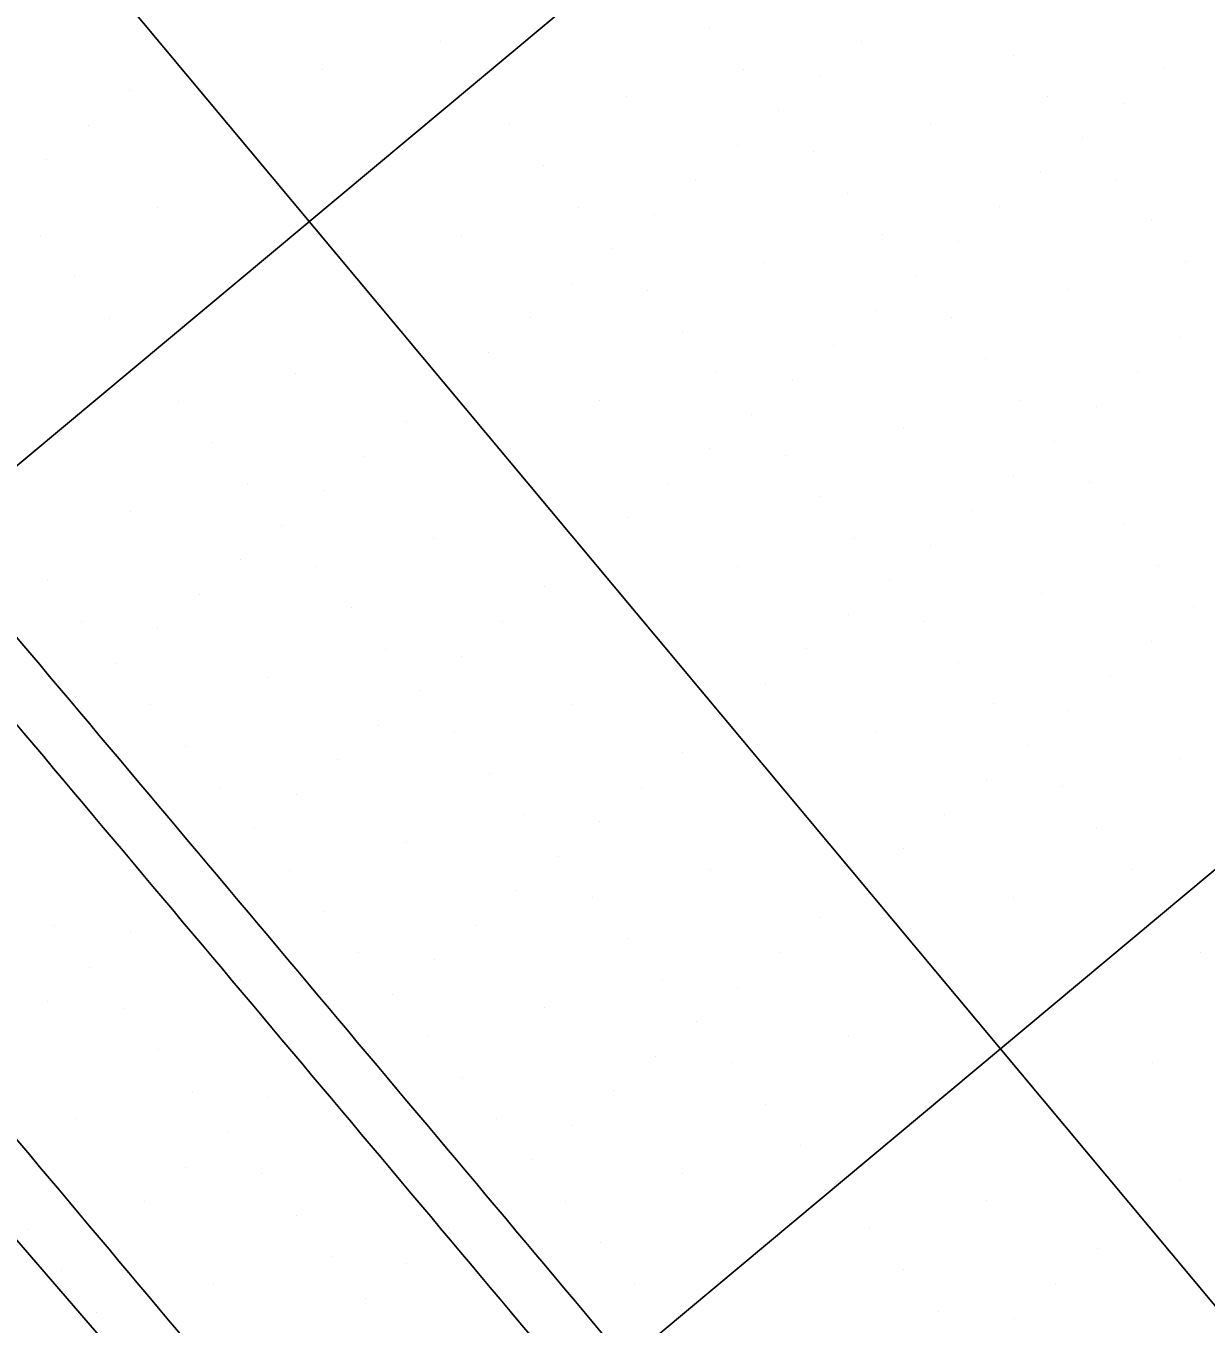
# Model space of a CAD drawing. Extents: x 2042995 to 2043795, y 305365 to 306249.
# Drawn here: x 2043284.24 to 2043306.13, y 305836.06 to 305860.14 of the extents above; entities that cross this region are included whole.
import ezdxf

# ---------------------------------------------------------------- set-up
doc = ezdxf.new("R2010")
doc.units = 0
for name, color, linetype in [('BR_CONCRETE', 7, 'Continuous'), ('BR_EXIST_GROUND_CL', 7, 'Continuous'), ('BR_GRID DOTS', 7, 'Continuous'), ('BR_GRID LINES', 7, 'Continuous'), ('BR_PRESTRESSED BEAM', 7, 'Continuous')]:
    doc.layers.add(name, color=color, linetype=linetype)

msp = doc.modelspace()

# ---------------------------------------------------------------- linework, layer by layer
at = {"layer": 'BR_CONCRETE'}
for points in [[(2043139.109, 306017.548), (2043148.199, 306007.16), (2043160.233, 305993.368), (2043172.245, 305979.557), (2043184.234, 305965.727), (2043196.201, 305951.879), (2043208.145, 305938.012), (2043220.067, 305924.126), (2043231.966, 305910.221), (2043243.843, 305896.297), (2043255.698, 305882.355), (2043267.529, 305868.394), (2043279.339, 305854.414), (2043291.126, 305840.415), (2043302.89, 305826.398), (2043314.632, 305812.361), (2043326.352, 305798.306), (2043338.049, 305784.233), (2043349.724, 305770.14), (2043361.376, 305756.029), (2043373.005, 305741.899), (2043384.613, 305727.75), (2043396.197, 305713.582), (2043407.76, 305699.396), (2043419.299, 305685.191), (2043430.817, 305670.967), (2043442.311, 305656.724), (2043453.784, 305642.463), (2043465.234, 305628.182), (2043476.661, 305613.883), (2043488.066, 305599.566), (2043499.448, 305585.229), (2043510.808, 305570.874), (2043522.146, 305556.5), (2043533.461, 305542.107), (2043544.753, 305527.695), (2043547.219, 305524.543)], [(2043273.14, 305860.139), (2043278.86, 305853.362), (2043290.647, 305839.364), (2043302.411, 305825.346), (2043314.153, 305811.31), (2043325.873, 305797.255), (2043337.57, 305783.181), (2043349.245, 305769.089), (2043360.897, 305754.977), (2043372.526, 305740.847), (2043384.134, 305726.698), (2043395.718, 305712.531), (2043407.281, 305698.344), (2043418.82, 305684.139), (2043425.623, 305675.744)]]:
    msp.add_spline(points, degree=3, dxfattribs=at)
at = {"layer": 'BR_EXIST_GROUND_CL'}
msp.add_lwpolyline([(2043255.733, 305870.455), (2043271.607, 305852.06), (2043272.069, 305851.528), (2043287.883, 305833.202), (2043288.154, 305832.889), (2043288.628, 305832.326), (2043304.346, 305813.856), (2043304.811, 305813.309), (2043304.895, 305813.213), (2043309.929, 305807.442), (2043309.959, 305807.409), (2043309.971, 305807.394), (2043309.925, 305807.313), (2043308.08, 305802.975), (2043311.357, 305794.254)], dxfattribs=at)
at = {"layer": 'BR_GRID DOTS'}
for p, q in [((2043296.92, 305860.107), (2043296.92, 305860.107)), ((2043291.926, 305859.845), (2043291.926, 305859.845)), ((2043299.737, 305859.854), (2043299.737, 305859.854)), ((2043286.933, 305859.584), (2043286.933, 305859.584)), ((2043302.554, 305859.601), (2043302.554, 305859.601)), ((2043289.75, 305859.331), (2043289.75, 305859.331)), ((2043297.561, 305859.339), (2043297.561, 305859.339)), ((2043305.371, 305859.348), (2043305.371, 305859.348)), ((2043298.969, 305859.213), (2043298.969, 305859.213)), ((2043286.166, 305858.943), (2043286.166, 305858.943)), ((2043295.385, 305858.825), (2043295.385, 305858.825)), ((2043303.195, 305858.833), (2043303.195, 305858.833)), ((2043298.202, 305858.572), (2043298.202, 305858.572)), ((2043304.603, 305858.707), (2043304.603, 305858.707)), ((2043285.398, 305858.302), (2043285.398, 305858.302)), ((2043293.209, 305858.31), (2043293.209, 305858.31)), ((2043301.019, 305858.319), (2043301.019, 305858.319)), ((2043303.836, 305858.066), (2043303.836, 305858.066)), ((2043297.434, 305857.931), (2043297.434, 305857.931)), ((2043298.843, 305857.804), (2043298.843, 305857.804)), ((2043284.631, 305857.661), (2043284.631, 305857.661)), ((2043293.85, 305857.543), (2043293.85, 305857.543)), ((2043303.068, 305857.425), (2043303.068, 305857.425)), ((2043296.667, 305857.29), (2043296.667, 305857.29)), ((2043304.477, 305857.298), (2043304.477, 305857.298)), ((2043299.484, 305857.037), (2043299.484, 305857.037)), ((2043286.68, 305856.767), (2043286.68, 305856.767)), ((2043294.491, 305856.775), (2043294.491, 305856.775)), ((2043295.899, 305856.649), (2043295.899, 305856.649)), ((2043302.301, 305856.784), (2043302.301, 305856.784)), ((2043305.118, 305856.531), (2043305.118, 305856.531)), ((2043284.504, 305856.252), (2043284.504, 305856.252)), ((2043292.315, 305856.261), (2043292.315, 305856.261)), ((2043300.125, 305856.269), (2043300.125, 305856.269)), ((2043301.533, 305856.143), (2043301.533, 305856.143)), ((2043295.132, 305856.008), (2043295.132, 305856.008)), ((2043297.949, 305855.755), (2043297.949, 305855.755)), ((2043305.759, 305855.763), (2043305.759, 305855.763)), ((2043285.145, 305855.485), (2043285.145, 305855.485)), ((2043300.766, 305855.502), (2043300.766, 305855.502)), ((2043294.364, 305855.367), (2043294.364, 305855.367)), ((2043295.773, 305855.24), (2043295.773, 305855.24)), ((2043303.583, 305855.249), (2043303.583, 305855.249)), ((2043285.786, 305854.717), (2043285.786, 305854.717)), ((2043293.597, 305854.726), (2043293.597, 305854.726)), ((2043299.998, 305854.861), (2043299.998, 305854.861)), ((2043301.407, 305854.734), (2043301.407, 305854.734)), ((2043296.414, 305854.473), (2043296.414, 305854.473)), ((2043299.231, 305854.22), (2043299.231, 305854.22)), ((2043305.632, 305854.355), (2043305.632, 305854.355)), ((2043292.829, 305854.085), (2043292.829, 305854.085)), ((2043302.048, 305853.967), (2043302.048, 305853.967)), ((2043297.055, 305853.705), (2043297.055, 305853.705)), ((2043304.865, 305853.714), (2043304.865, 305853.714)), ((2043289.244, 305853.697), (2043289.244, 305853.697)), ((2043298.463, 305853.579), (2043298.463, 305853.579)), ((2043292.062, 305853.444), (2043292.062, 305853.444)), ((2043287.068, 305853.182), (2043287.068, 305853.182)), ((2043294.879, 305853.191), (2043294.879, 305853.191)), ((2043302.689, 305853.199), (2043302.689, 305853.199)), ((2043304.097, 305853.073), (2043304.097, 305853.073)), ((2043291.294, 305852.802), (2043291.294, 305852.802)), ((2043297.696, 305852.938), (2043297.696, 305852.938)), ((2043300.513, 305852.685), (2043300.513, 305852.685)), ((2043287.709, 305852.414), (2043287.709, 305852.414)), ((2043296.928, 305852.297), (2043296.928, 305852.297)), ((2043303.33, 305852.432), (2043303.33, 305852.432)), ((2043290.526, 305852.161), (2043290.526, 305852.161)), ((2043298.337, 305852.17), (2043298.337, 305852.17)), ((2043302.562, 305851.791), (2043302.562, 305851.791)), ((2043288.35, 305851.647), (2043288.35, 305851.647)), ((2043296.161, 305851.655), (2043296.161, 305851.655)), ((2043303.971, 305851.664), (2043303.971, 305851.664)), ((2043289.759, 305851.52), (2043289.759, 305851.52)), ((2043298.978, 305851.403), (2043298.978, 305851.403)), ((2043286.174, 305851.132), (2043286.174, 305851.132)), ((2043301.795, 305851.15), (2043301.795, 305851.15)), ((2043288.991, 305850.879), (2043288.991, 305850.879)), ((2043295.393, 305851.014), (2043295.393, 305851.014)), ((2043304.612, 305850.897), (2043304.612, 305850.897)), ((2043291.809, 305850.626), (2043291.809, 305850.626)), ((2043299.619, 305850.635), (2043299.619, 305850.635)), ((2043294.626, 305850.373), (2043294.626, 305850.373)), ((2043301.027, 305850.508), (2043301.027, 305850.508)), ((2043288.224, 305850.238), (2043288.224, 305850.238)), ((2043289.632, 305850.112), (2043289.632, 305850.112)), ((2043297.443, 305850.12), (2043297.443, 305850.12)), ((2043305.253, 305850.129), (2043305.253, 305850.129)), ((2043300.26, 305849.867), (2043300.26, 305849.867)), ((2043284.639, 305849.85), (2043284.639, 305849.85)), ((2043293.858, 305849.732), (2043293.858, 305849.732)), ((2043303.077, 305849.614), (2043303.077, 305849.614)), ((2043287.456, 305849.597), (2043287.456, 305849.597)), ((2043290.274, 305849.344), (2043290.274, 305849.344)), ((2043299.492, 305849.226), (2043299.492, 305849.226)), ((2043305.894, 305849.361), (2043305.894, 305849.361)), ((2043285.28, 305849.083), (2043285.28, 305849.083)), ((2043286.689, 305848.956), (2043286.689, 305848.956)), ((2043293.091, 305849.091), (2043293.091, 305849.091)), ((2043300.901, 305849.1), (2043300.901, 305849.1)), ((2043305.126, 305848.72), (2043305.126, 305848.72)), ((2043290.915, 305848.577), (2043290.915, 305848.577)), ((2043292.323, 305848.45), (2043292.323, 305848.45)), ((2043298.725, 305848.585), (2043298.725, 305848.585)), ((2043285.921, 305848.315), (2043285.921, 305848.315)), ((2043301.542, 305848.332), (2043301.542, 305848.332)), ((2043288.738, 305848.062), (2043288.738, 305848.062)), ((2043297.957, 305847.944), (2043297.957, 305847.944)), ((2043304.359, 305848.079), (2043304.359, 305848.079)), ((2043291.556, 305847.809), (2043291.556, 305847.809)), ((2043285.154, 305847.674), (2043285.154, 305847.674)), ((2043286.562, 305847.548), (2043286.562, 305847.548)), ((2043294.373, 305847.556), (2043294.373, 305847.556)), ((2043302.183, 305847.565), (2043302.183, 305847.565)), ((2043297.19, 305847.303), (2043297.19, 305847.303)), ((2043303.591, 305847.438), (2043303.591, 305847.438)), ((2043284.386, 305847.033), (2043284.386, 305847.033)), ((2043290.788, 305847.168), (2043290.788, 305847.168)), ((2043292.197, 305847.042), (2043292.197, 305847.042)), ((2043300.007, 305847.05), (2043300.007, 305847.05)), ((2043287.203, 305846.78), (2043287.203, 305846.78)), ((2043302.824, 305846.797), (2043302.824, 305846.797)), ((2043290.021, 305846.527), (2043290.021, 305846.527)), ((2043296.422, 305846.662), (2043296.422, 305846.662)), ((2043305.641, 305846.544), (2043305.641, 305846.544)), ((2043292.838, 305846.274), (2043292.838, 305846.274)), ((2043287.844, 305846.013), (2043287.844, 305846.013)), ((2043295.655, 305846.021), (2043295.655, 305846.021)), ((2043302.056, 305846.156), (2043302.056, 305846.156)), ((2043303.465, 305846.03), (2043303.465, 305846.03)), ((2043289.253, 305845.886), (2043289.253, 305845.886)), ((2043285.668, 305845.498), (2043285.668, 305845.498)), ((2043293.479, 305845.507), (2043293.479, 305845.507)), ((2043294.887, 305845.38), (2043294.887, 305845.38)), ((2043301.289, 305845.515), (2043301.289, 305845.515)), ((2043288.485, 305845.245), (2043288.485, 305845.245)), ((2043304.106, 305845.262), (2043304.106, 305845.262)), ((2043291.303, 305844.992), (2043291.303, 305844.992)), ((2043300.521, 305844.874), (2043300.521, 305844.874)), ((2043287.718, 305844.604), (2043287.718, 305844.604)), ((2043294.12, 305844.739), (2043294.12, 305844.739)), ((2043289.127, 305844.478), (2043289.127, 305844.478)), ((2043296.937, 305844.486), (2043296.937, 305844.486)), ((2043304.747, 305844.495), (2043304.747, 305844.495)), ((2043293.352, 305844.098), (2043293.352, 305844.098)), ((2043299.754, 305844.233), (2043299.754, 305844.233)), ((2043286.95, 305843.963), (2043286.95, 305843.963)), ((2043294.761, 305843.972), (2043294.761, 305843.972)), ((2043302.571, 305843.98), (2043302.571, 305843.98)), ((2043289.768, 305843.71), (2043289.768, 305843.71)), ((2043298.986, 305843.592), (2043298.986, 305843.592)), ((2043284.774, 305843.449), (2043284.774, 305843.449)), ((2043292.585, 305843.457), (2043292.585, 305843.457)), ((2043286.183, 305843.322), (2043286.183, 305843.322)), ((2043295.402, 305843.204), (2043295.402, 305843.204)), ((2043290.409, 305842.943), (2043290.409, 305842.943)), ((2043298.219, 305842.951), (2043298.219, 305842.951)), ((2043306.029, 305842.96), (2043306.029, 305842.96)), ((2043285.415, 305842.681), (2043285.415, 305842.681)), ((2043291.817, 305842.816), (2043291.817, 305842.816)), ((2043288.232, 305842.428), (2043288.232, 305842.428)), ((2043296.043, 305842.437), (2043296.043, 305842.437)), ((2043291.05, 305842.175), (2043291.05, 305842.175)), ((2043297.451, 305842.31), (2043297.451, 305842.31)), ((2043284.648, 305842.04), (2043284.648, 305842.04)), ((2043286.056, 305841.914), (2043286.056, 305841.914)), ((2043293.867, 305841.922), (2043293.867, 305841.922)), ((2043296.684, 305841.669), (2043296.684, 305841.669)), ((2043290.282, 305841.534), (2043290.282, 305841.534)), ((2043291.691, 305841.408), (2043291.691, 305841.408)), ((2043299.501, 305841.416), (2043299.501, 305841.416)), ((2043286.697, 305841.146), (2043286.697, 305841.146)), ((2043295.916, 305841.028), (2043295.916, 305841.028)), ((2043289.515, 305840.893), (2043289.515, 305840.893)), ((2043297.325, 305840.902), (2043297.325, 305840.902)), ((2043305.135, 305840.91), (2043305.135, 305840.91)), ((2043292.332, 305840.64), (2043292.332, 305840.64)), ((2043287.338, 305840.379), (2043287.338, 305840.379)), ((2043288.747, 305840.252), (2043288.747, 305840.252)), ((2043295.149, 305840.387), (2043295.149, 305840.387)), ((2043297.966, 305840.134), (2043297.966, 305840.134)), ((2043285.162, 305839.864), (2043285.162, 305839.864)), ((2043292.973, 305839.873), (2043292.973, 305839.873)), ((2043294.381, 305839.746), (2043294.381, 305839.746)), ((2043287.98, 305839.611), (2043287.98, 305839.611)), ((2043290.797, 305839.358), (2043290.797, 305839.358)), ((2043298.607, 305839.367), (2043298.607, 305839.367)), ((2043293.614, 305839.105), (2043293.614, 305839.105)), ((2043287.212, 305838.97), (2043287.212, 305838.97)), ((2043288.621, 305838.844), (2043288.621, 305838.844)), ((2043296.431, 305838.852), (2043296.431, 305838.852)), ((2043305.65, 305838.734), (2043305.65, 305838.734)), ((2043286.444, 305838.329), (2043286.444, 305838.329)), ((2043292.846, 305838.464), (2043292.846, 305838.464)), ((2043294.255, 305838.338), (2043294.255, 305838.338)), ((2043302.065, 305838.346), (2043302.065, 305838.346)), ((2043289.262, 305838.076), (2043289.262, 305838.076)), ((2043304.882, 305838.093), (2043304.882, 305838.093)), ((2043284.268, 305837.814), (2043284.268, 305837.814)), ((2043292.079, 305837.823), (2043292.079, 305837.823)), ((2043299.889, 305837.832), (2043299.889, 305837.832)), ((2043285.677, 305837.688), (2043285.677, 305837.688)), ((2043294.896, 305837.57), (2043294.896, 305837.57)), ((2043304.115, 305837.452), (2043304.115, 305837.452)), ((2043289.903, 305837.309), (2043289.903, 305837.309)), ((2043291.311, 305837.182), (2043291.311, 305837.182)), ((2043284.909, 305837.047), (2043284.909, 305837.047)), ((2043300.53, 305837.064), (2043300.53, 305837.064)), ((2043287.727, 305836.794), (2043287.727, 305836.794)), ((2043295.537, 305836.803), (2043295.537, 305836.803)), ((2043303.347, 305836.811), (2043303.347, 305836.811)), ((2043290.544, 305836.541), (2043290.544, 305836.541)), ((2043285.55, 305836.279), (2043285.55, 305836.279)), ((2043293.361, 305836.288), (2043293.361, 305836.288)), ((2043301.171, 305836.297), (2043301.171, 305836.297)), ((2043302.579, 305836.17), (2043302.579, 305836.17))]:
    msp.add_line(p, q, dxfattribs=at)
at = {"layer": 'BR_GRID LINES'}
for p, q in [((2043137.788, 306038.16), (2043569.411, 305521.364)), ((2043335.549, 305894.975), (2043182.045, 305766.77)), ((2043348.369, 305879.625), (2043194.865, 305751.42))]:
    msp.add_line(p, q, dxfattribs=at)
at = {"layer": 'BR_PRESTRESSED BEAM'}
msp.add_spline([(2043269.336, 305856.962), (2043274.734, 305850.568), (2043286.521, 305836.569), (2043298.285, 305822.551), (2043310.027, 305808.515), (2043321.747, 305794.46), (2043333.444, 305780.386), (2043345.119, 305766.294), (2043356.771, 305752.183), (2043368.4, 305738.053), (2043380.007, 305723.904), (2043391.592, 305709.736), (2043403.154, 305695.55), (2043414.694, 305681.345), (2043421.811, 305672.561)], degree=3, dxfattribs=at)

doc.saveas('drawing.dxf')
